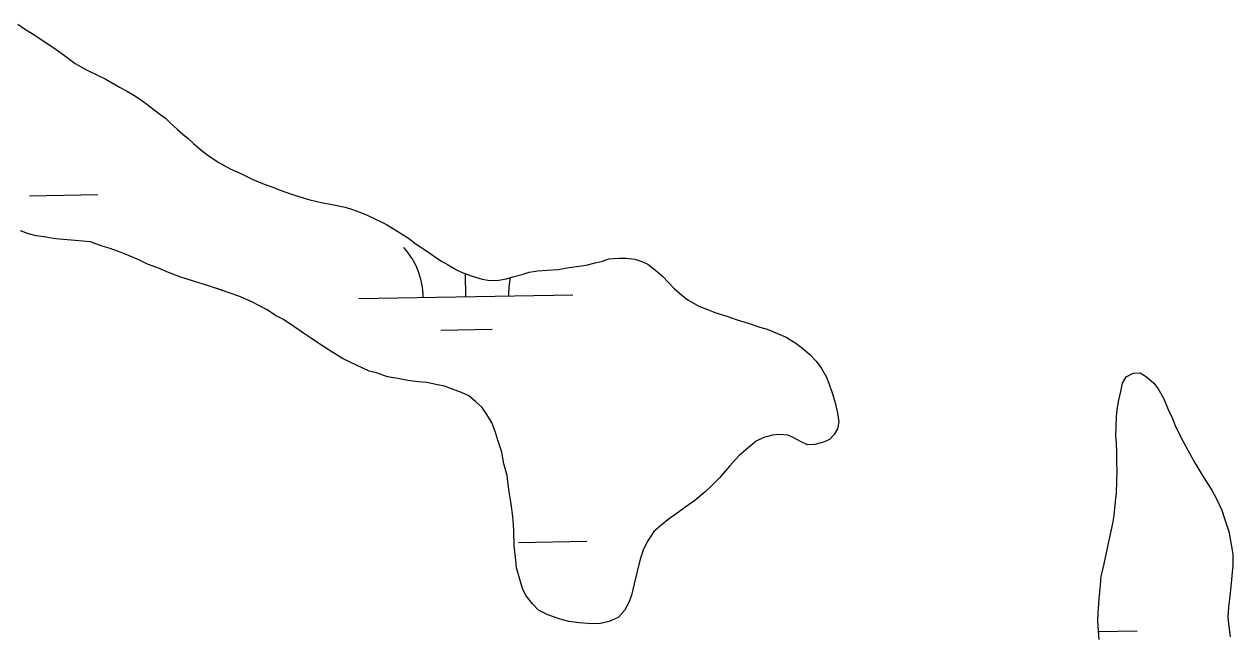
# Model space of a CAD drawing. Extents: x 3887375 to 3925618, y 296674 to 322633.
# Drawn here: x 3900980 to 3901546, y 317985 to 318270 of the extents above; entities that cross this region are included whole.
import ezdxf

# ---------------------------------------------------------------- set-up
doc = ezdxf.new("R2010")
doc.units = 0
doc.layers.add('V-TOPO-SHOR', color=7, linetype='Continuous')
doc.layers.add('V-WETL-SWMP', color=7, linetype='Continuous')

msp = doc.modelspace()

# ---------------------------------------------------------------- linework, layer by layer
at = {"layer": 'V-TOPO-SHOR'}
for points in [[(3900977.08, 318270.38), (3900980.27, 318268.17), (3900985.08, 318265.22), (3900988.05, 318263.25), (3900992.17, 318260.55), (3900995.14, 318258.59), (3900999.01, 318255.66), (3901004.03, 318251.99), (3901009.3, 318249.02), (3901015.27, 318246.03), (3901018.04, 318244.77), (3901024.68, 318240.82), (3901027.67, 318239.32), (3901031.33, 318237.1), (3901034.08, 318235.38), (3901037.5, 318232.93), (3901042.97, 318228.78), (3901046.16, 318226.35), (3901048.42, 318224.17), (3901051.82, 318221.03), (3901054.32, 318218.85), (3901056.82, 318216.89), (3901059.31, 318214.48), (3901062.72, 318211.57), (3901066.14, 318208.89), (3901071.17, 318205.69), (3901076.44, 318202.72), (3901081.5, 318200.45), (3901087.02, 318197.7), (3901092.31, 318195.43), (3901096.47, 318194.13), (3901099.47, 318192.86), (3901105.24, 318190.81), (3901110.55, 318189), (3901113.79, 318188.2), (3901119.12, 318186.85), (3901124.92, 318185.73), (3901130.25, 318184.63), (3901133.72, 318183.58), (3901137.18, 318182.3), (3901140.64, 318181.02), (3901144.09, 318179.28), (3901146.85, 318178.02), (3901149.6, 318176.53), (3901151.66, 318175.29), (3901154.87, 318173.32), (3901159.9, 318170.12), (3901163.55, 318167.44), (3901168.35, 318164.24), (3901172, 318161.56), (3901174.97, 318159.59), (3901178.18, 318157.86), (3901182.3, 318155.39), (3901185.06, 318154.13), (3901189.68, 318152.35), (3901194.3, 318151.03), (3901198.02, 318150.44), (3901202.22, 318150.54), (3901205.74, 318151.13), (3901209.28, 318152.18), (3901213.05, 318153.22), (3901216.35, 318154.28), (3901220.34, 318154.85), (3901224.79, 318155.18), (3901229.93, 318155.48), (3901235.1, 318156.48), (3901239.56, 318157.03), (3901243.08, 318157.62), (3901247.31, 318158.65), (3901250.61, 318159.47), (3901253.68, 318160.54)], [(3901176.8, 318100.93), (3901173.55, 318101.51), (3901168.45, 318102.6), (3901164.49, 318102.97), (3901159.61, 318103.59), (3901154.97, 318104.44), (3901150.09, 318105.3), (3901145.01, 318107.1), (3901141.54, 318107.91), (3901135.56, 318110.68), (3901129.35, 318113.68), (3901124.54, 318116.64), (3901120.66, 318119.1), (3901117.91, 318120.82), (3901113.57, 318123.77), (3901110.83, 318125.72), (3901106.26, 318128.91), (3901101.46, 318132.1), (3901098.02, 318133.84), (3901093.45, 318136.79), (3901090.46, 318138.29), (3901086.33, 318140.53), (3901080.57, 318143.05), (3901075.96, 318144.6), (3901072.49, 318145.88), (3901066.26, 318147.95), (3901059.32, 318150.04), (3901052.85, 318152.12), (3901046.85, 318154.41), (3901043.4, 318155.93), (3901037.87, 318157.97), (3901033.73, 318159.98), (3901028.89, 318162), (3901024.29, 318164.02), (3901019.9, 318165.56), (3901016.66, 318166.37), (3901011.12, 318168.41), (3901003.91, 318169.11), (3901000.18, 318169.47), (3900994.83, 318169.88), (3900989.25, 318170.76), (3900985.77, 318171.34), (3900982.06, 318172.16), (3900978.37, 318173.68)], [(3901253.68, 318160.54), (3901258.36, 318160.86), (3901261.62, 318160.75), (3901265.81, 318160.38), (3901269.05, 318159.34), (3901271.81, 318158.09), (3901275.45, 318155.17), (3901278.86, 318152.25), (3901281.57, 318149.36), (3901284.05, 318146.71), (3901287.91, 318143.32), (3901290.65, 318141.36), (3901295.69, 318138.4), (3901300.3, 318136.62), (3901303.29, 318135.35), (3901308.38, 318133.79), (3901313.69, 318131.98), (3901318.77, 318130.41), (3901324.32, 318128.6), (3901327.79, 318127.55), (3901332.62, 318125.53), (3901336.54, 318123.77), (3901341.12, 318121.05), (3901343.62, 318119.1), (3901347.71, 318115.7), (3901350.65, 318112.57), (3901353.1, 318109.22), (3901355.54, 318105.17), (3901356.62, 318102.33), (3901358.33, 318097.38), (3901359.59, 318093.13), (3901360.6, 318088.2), (3901361.17, 318084.21), (3901360.6, 318080.96), (3901359.1, 318078.21), (3901356.93, 318075.94), (3901354.09, 318074.63)], [(3901483.07, 317982.24), (3901482.75, 317986.44), (3901482.42, 317990.86), (3901482.55, 317994.81), (3901483, 318001.54), (3901483.67, 318007.79), (3901484.03, 318011.74), (3901485.39, 318017.74), (3901487.02, 318025.12), (3901488.67, 318032.98), (3901489.49, 318036.67), (3901490.08, 318040.37), (3901490.75, 318046.86), (3901491.11, 318050.8), (3901491.3, 318056.6), (3901491.43, 318060.55), (3901491.38, 318066.13), (3901491.26, 318069.63), (3901491.18, 318074.51), (3901490.82, 318077.54), (3901490.97, 318082.19), (3901491.11, 318086.6), (3901491.45, 318089.85), (3901492.04, 318093.78), (3901493.12, 318098.39), (3901493.95, 318102.32), (3901495.67, 318105.29), (3901498.98, 318107.04), (3901502.24, 318107.16)], [(3901354.09, 318074.63), (3901350.08, 318073.6), (3901346.58, 318073.48), (3901343.36, 318074.98), (3901340.14, 318076.72), (3901337.39, 318077.98), (3901333.19, 318078.35), (3901330.15, 318077.98), (3901326.14, 318076.94), (3901322.58, 318075.19), (3901318.75, 318072.04), (3901314.42, 318068.22), (3901310.06, 318063.46), (3901305.45, 318058), (3901301.59, 318054.16), (3901298.7, 318051.45), (3901293.9, 318047.4), (3901289.12, 318044.06), (3901284.58, 318040.7), (3901281.95, 318038.92), (3901277.87, 318035.55), (3901274.75, 318032.85), (3901271.81, 318028.51), (3901269.81, 318024.6), (3901268.26, 318019.98), (3901266.91, 318014.19), (3901265.55, 318008.4), (3901264.21, 318003.07), (3901262.93, 317999.61), (3901260.95, 317995.94), (3901258.03, 317992.54), (3901253.77, 317990.8), (3901249.77, 317989.77), (3901245.56, 317989.67), (3901239.97, 317990.09), (3901234.86, 317990.72), (3901230.92, 317991.78), (3901225.15, 317993.84), (3901220.79, 317996.08), (3901217.85, 317998.98), (3901214.94, 318002.81), (3901213.4, 318005.66), (3901212.14, 318009.9), (3901210.46, 318015.79), (3901210.1, 318019.3), (3901209.39, 318026.1), (3901209.15, 318033.11), (3901209.02, 318036.15), (3901208.67, 318039.9), (3901207.93, 318045.76), (3901206.94, 318051.39), (3901206.39, 318056.08), (3901206.03, 318059.13), (3901204.57, 318064.54), (3901203.58, 318069.95), (3901201.66, 318075.61), (3901200.83, 318078.67), (3901198.89, 318083.87), (3901196.23, 318088.16), (3901194.22, 318091.03), (3901191.27, 318093.69), (3901188.09, 318096.36), (3901184.64, 318097.88), (3901180.03, 318099.66), (3901176.8, 318100.93)]]:
    msp.add_lwpolyline(points, dxfattribs=at)
at = {"layer": 'V-WETL-SWMP'}
for p, q in [((3900982.58, 318190.02), (3901014.57, 318190.57)), ((3901186.73, 318142.78), (3901186.55, 318153.56)), ((3901136.74, 318141.92), (3901236.73, 318143.64)), ((3901175, 318127.14), (3901199, 318127.56)), ((3901211.3, 318027.75), (3901243.3, 318028.3)), ((3901482.78, 317985.98), (3901500.9, 317986.29))]:
    msp.add_line(p, q, dxfattribs=at)
for points in [[(3900977.08, 318270.38), (3900980.27, 318268.17), (3900985.08, 318265.22), (3900988.05, 318263.25), (3900992.17, 318260.55), (3900995.14, 318258.59), (3900999.01, 318255.66), (3901004.03, 318251.99), (3901009.3, 318249.02), (3901015.28, 318246.03), (3901018.04, 318244.77), (3901024.68, 318240.82), (3901027.67, 318239.32), (3901031.33, 318237.1), (3901034.08, 318235.38), (3901037.5, 318232.93), (3901042.97, 318228.78), (3901046.16, 318226.35), (3901048.42, 318224.17), (3901051.82, 318221.03), (3901054.32, 318218.84), (3901056.82, 318216.89), (3901059.31, 318214.48), (3901062.72, 318211.57), (3901066.14, 318208.89), (3901071.17, 318205.69), (3901076.44, 318202.72), (3901081.5, 318200.45)], [(3901081.5, 318200.45), (3901087.02, 318197.7), (3901092.31, 318195.43), (3901096.47, 318194.13), (3901099.47, 318192.86), (3901105.24, 318190.81), (3901110.55, 318189), (3901113.79, 318188.2), (3901119.12, 318186.86), (3901124.92, 318185.73), (3901130.25, 318184.63), (3901133.72, 318183.58), (3901137.18, 318182.3), (3901140.64, 318181.02), (3901144.09, 318179.28), (3901146.85, 318178.02), (3901149.6, 318176.53), (3901151.66, 318175.29), (3901154.87, 318173.32), (3901159.9, 318170.12), (3901163.55, 318167.44), (3901168.35, 318164.24), (3901172, 318161.56), (3901174.97, 318159.6), (3901178.18, 318157.86), (3901182.3, 318155.39), (3901185.06, 318154.13), (3901189.67, 318152.35), (3901194.3, 318151.03), (3901198.02, 318150.44), (3901202.22, 318150.54), (3901205.74, 318151.12), (3901209.28, 318152.18), (3901213.05, 318153.22), (3901216.35, 318154.28), (3901220.34, 318154.85), (3901224.79, 318155.18), (3901229.93, 318155.48), (3901235.1, 318156.48), (3901239.56, 318157.03), (3901243.08, 318157.62), (3901247.31, 318158.65), (3901250.61, 318159.47), (3901253.68, 318160.54), (3901258.36, 318160.86), (3901261.62, 318160.75), (3901265.81, 318160.38), (3901269.05, 318159.34), (3901271.81, 318158.09), (3901275.45, 318155.17), (3901278.86, 318152.25), (3901281.57, 318149.36), (3901284.05, 318146.72), (3901287.91, 318143.32), (3901290.65, 318141.36), (3901295.69, 318138.4), (3901300.3, 318136.62), (3901303.29, 318135.35), (3901308.38, 318133.79), (3901313.69, 318131.98), (3901318.77, 318130.41), (3901324.32, 318128.6), (3901327.79, 318127.55), (3901332.62, 318125.53), (3901336.54, 318123.77), (3901341.12, 318121.05), (3901343.62, 318119.1), (3901347.71, 318115.7), (3901350.65, 318112.57), (3901353.11, 318109.22), (3901355.54, 318105.17), (3901356.62, 318102.34), (3901358.33, 318097.38), (3901359.59, 318093.13), (3901360.6, 318088.2), (3901361.17, 318084.21), (3901360.59, 318080.96), (3901359.1, 318078.21), (3901356.93, 318075.94), (3901354.08, 318074.63), (3901350.08, 318073.6), (3901346.58, 318073.48), (3901343.36, 318074.98), (3901340.14, 318076.72), (3901337.38, 318077.98), (3901333.19, 318078.35), (3901330.15, 318077.98), (3901326.14, 318076.94), (3901322.58, 318075.19), (3901318.75, 318072.04), (3901314.42, 318068.22), (3901310.06, 318063.46), (3901305.45, 318058), (3901301.59, 318054.16), (3901298.7, 318051.45), (3901293.9, 318047.4), (3901289.12, 318044.06), (3901284.58, 318040.7), (3901281.95, 318038.92), (3901277.87, 318035.55), (3901274.75, 318032.85)], [(3901176.8, 318100.93), (3901173.55, 318101.51), (3901168.45, 318102.6), (3901164.49, 318102.97), (3901159.61, 318103.59), (3901154.97, 318104.44), (3901150.09, 318105.3), (3901145.01, 318107.1), (3901141.54, 318107.91), (3901135.56, 318110.68), (3901129.35, 318113.68), (3901124.54, 318116.64), (3901120.66, 318119.1), (3901117.91, 318120.82), (3901113.57, 318123.77), (3901110.83, 318125.72), (3901106.26, 318128.91), (3901101.46, 318132.1), (3901098.02, 318133.84), (3901093.45, 318136.79), (3901090.46, 318138.29), (3901086.33, 318140.53), (3901080.57, 318143.05), (3901075.96, 318144.6), (3901072.5, 318145.88), (3901066.26, 318147.95), (3901059.32, 318150.04), (3901052.85, 318152.12), (3901046.86, 318154.41), (3901043.4, 318155.93), (3901037.87, 318157.97), (3901033.73, 318159.98), (3901028.89, 318162), (3901024.29, 318164.02), (3901019.9, 318165.56), (3901016.66, 318166.37), (3901011.12, 318168.41), (3901003.91, 318169.12), (3901000.18, 318169.47), (3900994.83, 318169.88), (3900989.25, 318170.76), (3900985.77, 318171.34), (3900982.06, 318172.16), (3900978.37, 318173.68)], [(3901483.07, 317982.24), (3901482.75, 317986.43), (3901482.42, 317990.86), (3901482.55, 317994.81), (3901483, 318001.54), (3901483.67, 318007.79), (3901484.03, 318011.74), (3901485.39, 318017.74), (3901487.02, 318025.12), (3901488.67, 318032.98), (3901489.49, 318036.67), (3901490.08, 318040.37), (3901490.75, 318046.86), (3901491.11, 318050.8), (3901491.3, 318056.6), (3901491.43, 318060.55), (3901491.38, 318066.13), (3901491.26, 318069.62), (3901491.18, 318074.51), (3901490.82, 318077.54), (3901490.97, 318082.19), (3901491.11, 318086.6), (3901491.45, 318089.85), (3901492.04, 318093.78), (3901493.12, 318098.39), (3901493.95, 318102.32), (3901495.67, 318105.29), (3901498.98, 318107.04), (3901502.24, 318107.17), (3901505.2, 318105.21), (3901508.59, 318102.31), (3901510.6, 318099.69), (3901513.24, 318094.95), (3901515.4, 318090), (3901517.35, 318085.75), (3901518.64, 318082.45), (3901521.48, 318076.78), (3901524.54, 318070.87), (3901527.84, 318064.95), (3901531.15, 318059.5), (3901532.92, 318056.65), (3901535.79, 318052.14), (3901537.99, 318048.11), (3901540.38, 318042.92), (3901541.64, 318038.93), (3901543.77, 318032.81), (3901544.73, 318026.74), (3901545.52, 318022.29), (3901545.58, 318016.95), (3901545.19, 318012.08), (3901544.84, 318008.6), (3901544.18, 318002.58), (3901543.55, 317997.48), (3901543.17, 317992.84), (3901543.53, 317989.58), (3901544.26, 317983.51)], [(3901274.75, 318032.85), (3901271.81, 318028.51), (3901269.81, 318024.6), (3901268.26, 318019.98), (3901266.91, 318014.19), (3901265.55, 318008.4), (3901264.21, 318003.07), (3901262.93, 317999.61), (3901260.94, 317995.94), (3901258.03, 317992.53), (3901253.77, 317990.8), (3901249.77, 317989.77), (3901245.56, 317989.67), (3901239.97, 317990.09), (3901234.86, 317990.72), (3901230.92, 317991.78), (3901225.15, 317993.84), (3901220.79, 317996.08), (3901217.85, 317998.98), (3901214.94, 318002.8), (3901213.4, 318005.66), (3901212.13, 318009.9), (3901210.46, 318015.79), (3901210.1, 318019.3), (3901209.39, 318026.1), (3901209.15, 318033.11), (3901209.02, 318036.15), (3901208.67, 318039.9), (3901207.93, 318045.76), (3901206.94, 318051.39), (3901206.4, 318056.08), (3901206.03, 318059.13), (3901204.57, 318064.54), (3901203.58, 318069.95), (3901201.66, 318075.61), (3901200.83, 318078.67), (3901198.89, 318083.87), (3901196.23, 318088.16), (3901194.22, 318091.03), (3901191.27, 318093.69), (3901188.09, 318096.36), (3901184.64, 318097.88), (3901180.03, 318099.66), (3901176.8, 318100.93)]]:
    msp.add_lwpolyline(points, dxfattribs=at)
for centre, start, end in [((3901131.49, 318142.31), 0.2115, 41.7552), ((3901241.96, 318144.2), 167.801, 181.7552)]:
    msp.add_arc(centre, 35.25, start, end, dxfattribs=at)

doc.saveas('drawing.dxf')
